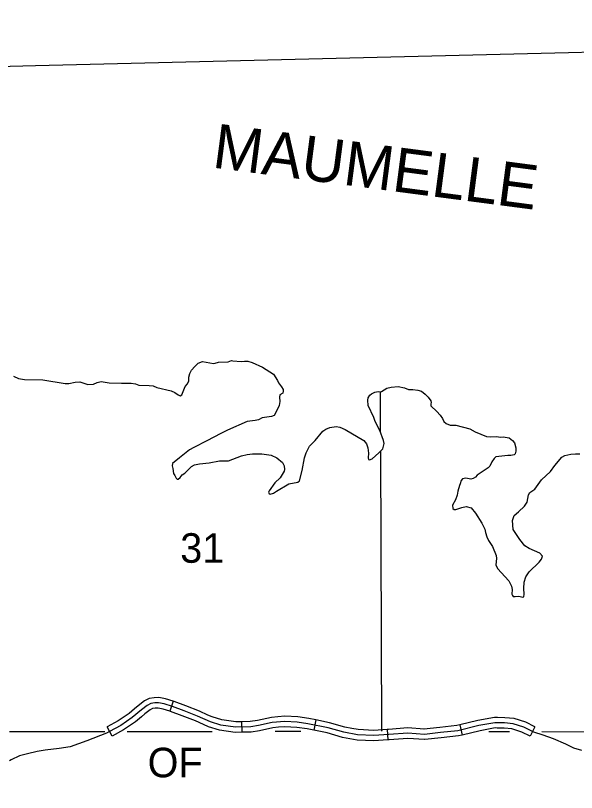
# Model space of a CAD drawing. Extents: x -19 to 366, y -4 to 359.
# Drawn here: x 139.408 to 140.926, y 197.873 to 199.977 of the extents above; entities that cross this region are included whole.
import ezdxf

# ---------------------------------------------------------------- set-up
doc = ezdxf.new("R2010")
doc.units = 0
for name, color, linetype in [('Level 19', 7, 'Continuous'), ('R_Axis Annot', 7, 'Continuous'), ('R_Border Prem', 7, 'Continuous'), ('Sheet Fence', 7, 'Continuous'), ('T_Indications', 7, 'Continuous')]:
    doc.layers.add(name, color=color, linetype=linetype)

msp = doc.modelspace()

# ---------------------------------------------------------------- linework, layer by layer
at = {"layer": 'Level 19'}
for points in [[(139.3918, 198.0381), (139.65, 198.0385)], [(139.7105, 198.0386), (139.94, 198.0389)], [(140.1104, 198.0391), (140.1801, 198.0392)], [(140.6887, 198.0385), (140.7449, 198.0384)], [(140.832, 198.0381), (141.2682, 198.0367), (141.3911, 198.0367), (142.2686, 198.037), (142.3905, 198.0371), (143.0424, 198.0373), (143.2702, 198.0389), (143.3853, 198.0391), (145.2764, 198.0419)]]:
    msp.add_lwpolyline(points, dxfattribs=at)
at = {"layer": 'R_Axis Annot'}
for points in [[(140.3946, 198.9568), (140.3951, 198.8501)], [(140.3953, 198.7967), (140.3987, 198.0395)]]:
    msp.add_lwpolyline(points, dxfattribs=at)
at = {"layer": 'R_Border Prem'}
for points in [[(139.4026, 199.0006), (139.4163, 198.9942), (139.4321, 198.9916), (139.4821, 198.9902), (139.5426, 198.981), (139.5524, 198.9806), (139.5694, 198.9841), (139.5823, 198.9849), (139.6035, 198.9782), (139.619, 198.979), (139.6288, 198.9832), (139.6394, 198.9859), (139.6617, 198.9822), (139.695, 198.9812), (139.7211, 198.9813), (139.7324, 198.9798), (139.7415, 198.9757), (139.7699, 198.9754), (139.7801, 198.9739), (139.7903, 198.9702), (139.8293, 198.9605), (139.8388, 198.9567), (139.8483, 198.9495), (139.8532, 198.9473), (139.8577, 198.9499), (139.8671, 198.9724), (139.8735, 198.98), (139.8772, 198.9876), (139.8768, 198.9974), (139.8798, 199.0073), (139.8846, 199.0168), (139.8929, 199.0267), (139.9023, 199.0359), (139.9137, 199.0404), (139.9436, 199.0352), (139.9485, 199.0353), (139.9572, 199.038), (139.9832, 199.0396), (139.9927, 199.0426), (139.9965, 199.0419)], [(139.9965, 199.0419), (140.0184, 199.0405), (140.0275, 199.0413), (140.0365, 199.0409), (140.0487, 199.0372), (140.0767, 199.0248), (140.1059, 199.0055), (140.1169, 198.9885), (140.1192, 198.9828), (140.1276, 198.9715), (140.1322, 198.9643), (140.1326, 198.9597), (140.1314, 198.954), (140.1235, 198.9498), (140.1224, 198.9434), (140.1232, 198.9316), (140.121, 198.9214), (140.1128, 198.9024), (140.1079, 198.894), (140.1003, 198.8913), (140.0754, 198.8874), (140.0656, 198.8821), (140.0561, 198.8801), (140.035, 198.8778), (139.9818, 198.8544), (139.9633, 198.8456), (139.9255, 198.8254), (139.8901, 198.8074), (139.8791, 198.8006), (139.8516, 198.7796), (139.8328, 198.7643), (139.8317, 198.7575), (139.8336, 198.7507), (139.8352, 198.737), (139.8393, 198.7317), (139.8424, 198.7245), (139.8451, 198.7215), (139.8481, 198.7215), (139.8537, 198.7265), (139.8594, 198.7333), (139.8662, 198.7383), (139.8839, 198.7562), (139.8925, 198.7604), (139.9058, 198.7631), (139.9318, 198.7655), (139.9598, 198.7709), (139.9844, 198.7714), (140.0191, 198.7844), (140.0346, 198.7886), (140.0489, 198.7906), (140.0747, 198.7899), (140.0996, 198.7866), (140.1152, 198.7798), (140.1307, 198.7666), (140.1349, 198.7575), (140.1357, 198.7477), (140.135, 198.7431), (140.1237, 198.7252), (140.1098, 198.7119), (140.094, 198.6898), (140.0929, 198.6864), (140.094, 198.6822), (140.0971, 198.6811), (140.1057, 198.6834)], [(140.1057, 198.6834), (140.1144, 198.6895), (140.148, 198.7094), (140.1718, 198.7137), (140.1767, 198.7171), (140.1834, 198.7448), (140.1897, 198.7797), (140.1941, 198.793), (140.2039, 198.8109), (140.2103, 198.8185), (140.2186, 198.8261), (140.24, 198.8512), (140.2479, 198.857), (140.2585, 198.8616), (140.2755, 198.8639), (140.2853, 198.8628), (140.2997, 198.8564), (140.3509, 198.8263), (140.3574, 198.8175), (140.3612, 198.8069), (140.3628, 198.7918), (140.3621, 198.7793), (140.3629, 198.7747), (140.3663, 198.7736), (140.3727, 198.777), (140.3911, 198.793), (140.4017, 198.8037), (140.4054, 198.8185), (140.4039, 198.8265), (140.3939, 198.8533), (140.3809, 198.8776), (140.3779, 198.8882), (140.3626, 198.9211), (140.3614, 198.9355), (140.3625, 198.942), (140.367, 198.9488), (140.3712, 198.953), (140.3799, 198.9576), (140.3893, 198.9588), (140.3946, 198.9584), (140.3984, 198.9592), (140.4127, 198.9684), (140.4244, 198.9711), (140.4437, 198.9723), (140.4603, 198.9686), (140.471, 198.964), (140.4834, 198.9645), (140.4971, 198.9626), (140.5065, 198.9596), (140.5164, 198.9521), (140.5244, 198.9438), (140.532, 198.9335), (140.5327, 198.929), (140.5316, 198.9252), (140.532, 198.9199), (140.5483, 198.9048), (140.5567, 198.8953), (140.5635, 198.8855), (140.5674, 198.8779), (140.5734, 198.8722), (140.584, 198.8681), (140.5995, 198.8682), (140.6374, 198.8581), (140.6522, 198.8498), (140.6829, 198.8374), (140.6931, 198.8359), (140.7082, 198.8367), (140.7211, 198.8356), (140.7279, 198.836), (140.7438, 198.8331), (140.7532, 198.8263), (140.7578, 198.8202), (140.7616, 198.8062)], [(140.7616, 198.8062), (140.7617, 198.7971), (140.7602, 198.7906), (140.7572, 198.7876), (140.7485, 198.7857), (140.7405, 198.7856), (140.7077, 198.7817), (140.7031, 198.7779), (140.6968, 198.7684), (140.6915, 198.7566), (140.687, 198.752), (140.6576, 198.7326), (140.6527, 198.7272), (140.6467, 198.7231), (140.6399, 198.7215), (140.6262, 198.7245), (140.6175, 198.7226), (140.6138, 198.718), (140.6116, 198.7093), (140.6093, 198.7047), (140.6045, 198.6891), (140.603, 198.6785), (140.5985, 198.6656), (140.5906, 198.6515), (140.591, 198.642), (140.5952, 198.6394), (140.5994, 198.6394), (140.616, 198.6452), (140.6273, 198.6475), (140.6409, 198.6437), (140.6531, 198.6294), (140.6695, 198.6025), (140.6775, 198.5866), (140.6794, 198.5771), (140.6836, 198.5654), (140.6882, 198.5559), (140.6985, 198.5396), (140.7084, 198.515), (140.7096, 198.5067), (140.7081, 198.49), (140.712, 198.4794), (140.7427, 198.4461), (140.7504, 198.4317), (140.7519, 198.423), (140.7508, 198.4101), (140.7527, 198.4063), (140.755, 198.4044), (140.7599, 198.404), (140.7698, 198.4052), (140.7807, 198.4019), (140.7838, 198.403), (140.7845, 198.4102), (140.7833, 198.4258), (140.7847, 198.4425), (140.7892, 198.4569), (140.7975, 198.471), (140.8253, 198.4972), (140.8317, 198.5049), (140.8336, 198.5128), (140.8271, 198.5215), (140.7979, 198.5339), (140.7866, 198.5415), (140.7729, 198.5581), (140.755, 198.5858), (140.7526, 198.61), (140.7575, 198.6237), (140.7692, 198.6332), (140.785, 198.6481), (140.7921, 198.6595), (140.7958, 198.6789), (140.7996, 198.6853), (140.8132, 198.6949), (140.8316, 198.72)], [(140.8316, 198.72), (140.8557, 198.7424), (140.8677, 198.7588), (140.8865, 198.7809), (140.8948, 198.7855), (140.9107, 198.7893), (140.9232, 198.7905), (140.9353, 198.7898)]]:
    msp.add_lwpolyline(points, dxfattribs=at)
at = {"layer": 'Sheet Fence'}
for points in [[(146.7783, 1.697), (146.5788, 10.3131), (146.3785, 18.9294), (146.1776, 27.5458), (145.9759, 36.1624), (145.7736, 44.7791), (145.5705, 53.396), (145.3668, 62.013), (145.1624, 70.6301), (144.9572, 79.2474), (144.7514, 87.8648), (144.5449, 96.4823), (144.3377, 105.1), (144.1299, 113.7179), (143.9213, 122.3359), (143.712, 130.954), (143.5021, 139.5723), (143.2915, 148.1907), (143.0802, 156.8092), (142.8682, 165.4279), (142.6555, 174.0468), (142.4422, 182.6658), (142.2282, 191.2849), (142.0135, 199.9042), (141.7981, 208.5236), (141.582, 217.1432), (141.3653, 225.7629), (141.1479, 234.3828), (140.9298, 243.0028), (140.711, 251.623), (140.4916, 260.2433), (140.2715, 268.8638), (140.0508, 277.4844), (139.8293, 286.1051), (139.6072, 294.726), (139.3845, 303.3471), (139.161, 311.9683), (138.937, 320.5896), (138.7122, 329.2111), (138.4868, 337.8328), (138.2607, 346.4546)], [(139.4406, 1.5315), (139.2511, 10.1473), (139.0608, 18.7633), (138.8699, 27.3793), (138.6784, 35.9956), (138.4861, 44.6119), (138.2932, 53.2285), (138.0997, 61.8451), (137.9055, 70.4619), (137.7106, 79.0789), (137.5151, 87.6959), (137.319, 96.3132), (137.1221, 104.9306), (136.9247, 113.5481), (136.7265, 122.1658), (136.5278, 130.7836), (136.3283, 139.4016), (136.1282, 148.0197), (135.9275, 156.6379), (135.7261, 165.2564), (135.5241, 173.8749), (135.3214, 182.4936), (135.1181, 191.1125), (134.9141, 199.7315), (134.7095, 208.3506), (134.5043, 216.9699), (134.2984, 225.5894), (134.0919, 234.209), (133.8847, 242.8288), (133.6769, 251.4487), (133.4685, 260.0687), (133.2594, 268.6889), (133.0497, 277.3093), (132.8393, 285.9298), (132.6283, 294.5504), (132.4167, 303.1713), (132.2044, 311.7922), (131.9916, 320.4133), (131.778, 329.0346), (131.5639, 337.656), (131.3491, 346.2776)], [(0, 198.1326), (7.1014, 198.137), (14.2028, 198.1503), (21.3042, 198.1724), (28.4055, 198.2034), (35.5068, 198.2433), (42.6081, 198.292), (49.7092, 198.3496), (56.8103, 198.4161), (63.9113, 198.4913), (71.0123, 198.5755), (78.1131, 198.6685), (85.2137, 198.7704), (92.3143, 198.8811), (99.4147, 199.0007), (106.5149, 199.1291), (113.615, 199.2664), (120.7149, 199.4126), (127.8146, 199.5676), (134.9141, 199.7315), (142.0135, 199.9042), (149.1125, 200.0858), (156.2114, 200.2762), (163.31, 200.4755), (170.4084, 200.6837), (177.5065, 200.9007), (184.6043, 201.1265), (191.7018, 201.3612), (198.799, 201.6048), (205.896, 201.8572), (212.9926, 202.1185), (220.0888, 202.3886), (227.1848, 202.6676), (234.2803, 202.9554), (241.3755, 203.2521), (248.4704, 203.5576), (255.5648, 203.872), (262.6589, 204.1952), (269.7525, 204.5273), (276.8457, 204.8682), (283.9385, 205.218), (291.0309, 205.5766), (298.1228, 205.9441), (305.2142, 206.3204), (312.3051, 206.7056), (319.3956, 207.0996), (326.4856, 207.5024), (333.5751, 207.9141), (340.664, 208.3347)], [(0, 189.5162), (7.1121, 189.5206), (14.2243, 189.5339), (21.3364, 189.556), (28.4484, 189.5869), (35.5605, 189.6267), (42.6725, 189.6754), (49.7844, 189.7329), (56.8962, 189.7992), (64.0079, 189.8744), (71.1196, 189.9584), (78.2311, 190.0512), (85.3425, 190.1529), (92.4538, 190.2635), (99.5649, 190.3829), (106.6759, 190.5111), (113.7867, 190.6482), (120.8974, 190.7941), (128.0078, 190.9489), (135.1181, 191.1125), (142.2282, 191.2849), (149.338, 191.4662), (156.4476, 191.6563), (163.5569, 191.8553), (170.666, 192.0631), (177.7749, 192.2798), (184.8835, 192.5053), (191.9917, 192.7396), (199.0997, 192.9828), (206.2074, 193.2348), (213.3147, 193.4956), (220.4218, 193.7653), (227.5285, 194.0438), (234.6348, 194.3312), (241.7408, 194.6274), (248.8464, 194.9324), (255.9516, 195.2463), (263.0564, 195.569), (270.1608, 195.9005), (277.2648, 196.2409), (284.3683, 196.5901), (291.4715, 196.9481), (298.5741, 197.315), (305.6763, 197.6907), (312.7781, 198.0753), (319.8793, 198.4686), (326.9801, 198.8708), (334.0804, 199.2818), (341.1801, 199.7017)]]:
    msp.add_spline(points, degree=3, dxfattribs=at)
at = {"layer": 'T_Indications'}
for p, q in [((139.8343, 198.1203), (139.8253, 198.0934)), ((140.0195, 198.0648), (140.0203, 198.0364)), ((140.2208, 198.0697), (140.215, 198.0419)), ((139.6697, 198.0261), (139.656, 198.051)), ((140.4138, 198.044), (140.4157, 198.0156)), ((140.6103, 198.0566), (140.6169, 198.029)), ((140.8136, 198.0508), (140.8006, 198.0255))]:
    msp.add_line(p, q, dxfattribs=at)
for points in [[(139.8343, 198.1203), (139.8143, 198.127), (139.7959, 198.1305), (139.783, 198.13), (139.7697, 198.1276), (139.7569, 198.1212), (139.74, 198.1084), (139.7302, 198.1)], [(140.8071, 198.0382), (140.7838, 198.0502), (140.7542, 198.0593), (140.731, 198.0616), (140.7052, 198.0623), (140.662, 198.0544), (140.6047, 198.0407), (140.558, 198.0354), (140.5143, 198.0308), (140.4696, 198.0342), (140.4183, 198.0301), (140.3777, 198.0274), (140.3337, 198.0297), (140.2961, 198.0365), (140.2544, 198.0483), (140.1994, 198.0597), (140.1705, 198.0639), (140.1367, 198.0654), (140.1026, 198.0627), (140.0658, 198.0544), (140.0445, 198.0513), (140.0032, 198.0502), (139.9633, 198.0559), (139.9352, 198.0646), (139.9003, 198.0802), (139.8643, 198.0946), (139.8324, 198.106), (139.8107, 198.1132), (139.7948, 198.1163), (139.7846, 198.1159), (139.7743, 198.114), (139.7644, 198.109), (139.7489, 198.0973), (139.7238, 198.076), (139.6931, 198.0551), (139.6628, 198.0385)], [(139.9286, 198.0831), (139.9058, 198.0933), (139.8693, 198.1079), (139.837, 198.1194), (139.8343, 198.1203)], [(139.7302, 198.1), (139.7152, 198.0873), (139.6857, 198.0672), (139.656, 198.051)], [(139.8253, 198.0934), (139.8072, 198.0994), (139.7937, 198.102), (139.7861, 198.1017), (139.7789, 198.1004), (139.772, 198.0969), (139.7578, 198.0862), (139.7486, 198.0784)], [(139.917, 198.0572), (139.8948, 198.0671), (139.8592, 198.0813), (139.8277, 198.0926), (139.8253, 198.0934)], [(139.7486, 198.0784), (139.7324, 198.0647), (139.7005, 198.043), (139.6697, 198.0261)], [(140.0195, 198.0648), (140.004, 198.0644), (139.9664, 198.0698), (139.9402, 198.0779), (139.9286, 198.0831)], [(140.1176, 198.0781), (140.1005, 198.0768), (140.0632, 198.0683), (140.0433, 198.0655), (140.0195, 198.0648)], [(140.2208, 198.0697), (140.2018, 198.0737), (140.1719, 198.078), (140.1365, 198.0796), (140.1176, 198.0781)], [(140.3177, 198.047), (140.2993, 198.0504), (140.2578, 198.0621), (140.2208, 198.0697)], [(140.712, 198.0763), (140.7042, 198.0766), (140.659, 198.0683), (140.6103, 198.0566)], [(140.8136, 198.0508), (140.7892, 198.0634), (140.757, 198.0733), (140.732, 198.0758), (140.712, 198.0763)], [(140.0203, 198.0364), (140.0023, 198.0359), (139.9602, 198.042), (139.9302, 198.0513), (139.917, 198.0572)], [(140.1198, 198.0498), (140.1047, 198.0486), (140.0684, 198.0404), (140.0457, 198.0371), (140.0203, 198.0364)], [(140.215, 198.0419), (140.1969, 198.0457), (140.1692, 198.0497), (140.137, 198.0511), (140.1198, 198.0498)], [(140.4138, 198.044), (140.3776, 198.0416), (140.3353, 198.0438), (140.3177, 198.047)], [(140.5141, 198.0451), (140.4695, 198.0485), (140.4173, 198.0442), (140.4138, 198.044)], [(140.6103, 198.0566), (140.6022, 198.0547), (140.5565, 198.0495), (140.5129, 198.045)], [(140.7111, 198.0479), (140.7063, 198.0481), (140.6649, 198.0405), (140.6169, 198.029)], [(140.8006, 198.0255), (140.7784, 198.037), (140.7514, 198.0453), (140.7301, 198.0474), (140.7111, 198.0479)], [(139.6628, 198.0385), (139.6544, 198.0339), (139.6009, 198.013), (139.5561, 197.997), (139.5261, 197.9921), (139.4882, 197.9879), (139.4662, 197.9845), (139.4407, 197.9784), (139.4191, 197.9727), (139.3967, 197.9621), (139.3922, 197.9587)], [(140.3126, 198.0191), (140.2929, 198.0227), (140.251, 198.0345), (140.215, 198.0419)], [(140.6169, 198.029), (140.6071, 198.0267), (140.5595, 198.0213), (140.5159, 198.0167)], [(140.9402, 197.9871), (140.9189, 197.9932), (140.8969, 198.0046), (140.8635, 198.0183), (140.8362, 198.0285), (140.8104, 198.0365), (140.8071, 198.0382)], [(140.4157, 198.0156), (140.3778, 198.0132), (140.3321, 198.0155), (140.3126, 198.0191)], [(140.5159, 198.0167), (140.5146, 198.0166), (140.4696, 198.02), (140.4194, 198.0159), (140.4157, 198.0156)]]:
    msp.add_lwpolyline(points, dxfattribs=at)

# ---------------------------------------------------------------- texts
at = {"layer": 'Level 19'}
msp.add_text('OF', height=0.08, rotation=359.8974, dxfattribs=at).set_placement((139.7656, 197.9146))
at = {"layer": 'R_Axis Annot'}
msp.add_text('31', height=0.08, dxfattribs=at).set_placement((139.8538, 198.4953))
at = {"layer": 'R_Border Prem'}
msp.add_text('MAUMELLE', height=0.12, rotation=352.5261, dxfattribs=at).set_placement((139.9378, 199.5656))

doc.saveas('drawing.dxf')
